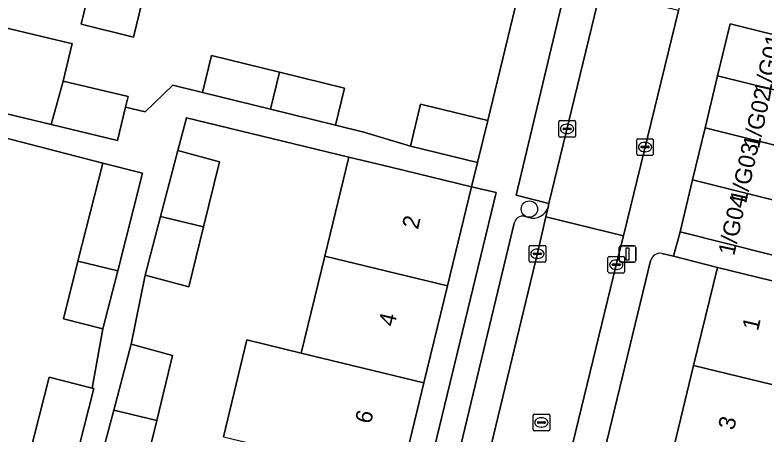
# Model space of a CAD drawing. Extents: x 162803 to 163818, y 381639 to 382475.
# Drawn here: x 163541.54 to 163586.66, y 382189.93 to 382215.19 of the extents above; entities that cross this region are included whole.
import ezdxf

# ---------------------------------------------------------------- set-up
doc = ezdxf.new("R2010")
doc.units = 0
for name, color, linetype in [('IMGEO_Boom', 7, 'Continuous'), ('IMGEO_Erf', 7, 'Continuous'), ('IMGEO_Kolk', 7, 'Continuous'), ('IMGEO_Lichtmast', 7, 'Continuous'), ('IMGEO_Muur', 7, 'Continuous'), ('IMGEO_Pand', 7, 'Continuous'), ('IMGEO_Pand_nummerreeks', 7, 'Continuous'), ('IMGEO_Parkeervlak_open', 7, 'Continuous'), ('IMGEO_Rijbaan_lokaal_open', 7, 'Continuous'), ('IMGEO_Rioolput', 7, 'Continuous'), ('IMGEO_Voetpad_gesloten', 7, 'Continuous'), ('IMGEO_Voetpad_open', 7, 'Continuous')]:
    doc.layers.add(name, color=color, linetype=linetype)

msp = doc.modelspace()

# ---------------------------------------------------------------- linework, layer by layer
at = {"layer": 'IMGEO_Boom'}
msp.add_circle((163572.483, 382203.519), 0.489, dxfattribs=at)
at = {"layer": 'IMGEO_Erf'}
for points in [[(163538.85, 382214.918), (163544.918, 382213.479), (163544.975, 382213.466), (163544.441, 382211.213), (163548.341, 382210.287), (163548.189, 382209.654), (163549.366, 382209.365), (163551.024, 382210.963), (163552.809, 382210.527), (163553.351, 382212.748), (163557.447, 382211.747), (163561.366, 382210.789), (163560.824, 382208.569), (163562.527, 382208.153), (163565.327, 382207.295), (163565.938, 382209.824), (163569.974, 382208.849), (163572.533, 382219.387)], [(163554.08, 382189.831), (163555.486, 382195.646), (163558.754, 382194.856), (163560.168, 382200.69), (163561.612, 382206.648), (163551.859, 382209.012), (163551.341, 382207.05), (163553.838, 382206.369), (163552.877, 382202.453), (163551.991, 382198.838), (163549.364, 382199.55), (163548.525, 382195.399), (163551.022, 382194.718), (163550.062, 382190.803), (163549.176, 382187.187)], [(163576.701, 382170.762), (163578.116, 382176.598), (163579.532, 382182.435), (163580.947, 382188.272), (163582.362, 382194.109), (163583.793, 382200.01), (163581.154, 382200.678), (163580.448, 382200.857)], [(163579.771, 382200.399), (163563.019, 382131.27)]]:
    msp.add_lwpolyline(points, dxfattribs=at)
for points in [[(163548.656, 382213.863), (163545.511, 382214.634), (163546.464, 382218.52), (163549.609, 382217.749)], [(163546.185, 382192.752), (163546.83, 382196.322), (163544.447, 382196.927), (163545.324, 382200.381), (163546.823, 382206.282), (163538.522, 382208.433), (163537.696, 382205.028), (163541.056, 382204.216), (163540.416, 382201.567), (163540.636, 382201.514), (163539.238, 382195.747), (163535.656, 382196.612), (163534.256, 382190.837), (163532.855, 382185.06), (163531.378, 382178.966), (163539.583, 382176.932), (163540.565, 382180.985), (163543.177, 382180.353), (163544.125, 382184.221), (163541.437, 382184.903), (163542.415, 382188.755), (163543.595, 382193.409)], [(163547.799, 382110.904), (163570.477, 382204.51), (163568.998, 382204.857), (163567.555, 382198.904), (163566.141, 382193.07), (163564.732, 382187.256), (163563.318, 382181.421), (163561.906, 382175.596), (163560.494, 382169.772), (163559.083, 382163.948), (163557.671, 382158.123), (163556.259, 382152.298), (163554.847, 382146.474), (163553.435, 382140.649), (163552.024, 382134.825), (163550.612, 382129), (163549.2, 382123.175), (163547.788, 382117.351), (163546.316, 382111.276)]]:
    msp.add_lwpolyline(points, close=True, dxfattribs=at)
msp.add_arc((163580.354, 382200.267), 0.597, 80.906, 167.2518, dxfattribs=at)
at = {"layer": 'IMGEO_Kolk'}
for p, q in [((163574.249, 382207.913), (163574.249, 382208.765)), ((163574.324, 382208.839), (163575.176, 382208.839)), ((163574.737, 382208.619), (163574.762, 382208.619)), ((163575.25, 382208.765), (163575.25, 382207.913)), ((163574.508, 382208.333), (163574.508, 382208.345)), ((163574.946, 382208.296), (163574.548, 382208.296)), ((163574.551, 382208.382), (163574.949, 382208.382)), ((163574.76, 382208.059), (163574.735, 382208.059)), ((163574.992, 382208.345), (163574.992, 382208.333)), ((163575.176, 382207.839), (163574.324, 382207.839)), ((163578.937, 382206.824), (163578.937, 382207.676)), ((163579.012, 382207.75), (163579.864, 382207.75)), ((163579.938, 382207.676), (163579.938, 382206.824)), ((163579.196, 382207.244), (163579.196, 382207.256)), ((163579.634, 382207.207), (163579.236, 382207.207)), ((163579.239, 382207.293), (163579.637, 382207.293)), ((163579.425, 382207.53), (163579.45, 382207.53)), ((163579.68, 382207.256), (163579.68, 382207.244)), ((163579.864, 382206.75), (163579.012, 382206.75)), ((163579.448, 382206.97), (163579.423, 382206.97)), ((163572.463, 382200.408), (163572.463, 382201.26)), ((163572.538, 382201.334), (163573.39, 382201.334)), ((163573.464, 382201.26), (163573.464, 382200.408)), ((163572.722, 382200.828), (163572.722, 382200.84)), ((163572.765, 382200.877), (163573.163, 382200.877)), ((163572.951, 382201.114), (163572.976, 382201.114)), ((163573.206, 382200.84), (163573.206, 382200.828)), ((163573.16, 382200.791), (163572.762, 382200.791)), ((163572.974, 382200.554), (163572.949, 382200.554)), ((163577.211, 382199.748), (163577.211, 382200.6)), ((163577.286, 382200.674), (163578.138, 382200.674)), ((163577.699, 382200.454), (163577.724, 382200.454)), ((163578.212, 382200.6), (163578.212, 382199.748)), ((163573.39, 382200.334), (163572.538, 382200.334)), ((163577.47, 382200.168), (163577.47, 382200.18)), ((163577.908, 382200.131), (163577.51, 382200.131)), ((163577.513, 382200.217), (163577.911, 382200.217)), ((163577.722, 382199.894), (163577.697, 382199.894)), ((163577.954, 382200.18), (163577.954, 382200.168)), ((163578.138, 382199.674), (163577.286, 382199.674))]:
    msp.add_line(p, q, dxfattribs=at)
for points in [[(163574.249, 382207.913), (163574.249, 382208.765)], [(163574.324, 382208.839), (163575.176, 382208.839)], [(163575.25, 382208.765), (163575.25, 382207.913)], [(163575.176, 382207.839), (163574.324, 382207.839)], [(163578.937, 382206.824), (163578.937, 382207.676)], [(163579.012, 382207.75), (163579.864, 382207.75)], [(163579.938, 382207.676), (163579.938, 382206.824)], [(163579.864, 382206.75), (163579.012, 382206.75)], [(163572.463, 382200.408), (163572.463, 382201.26)], [(163572.538, 382201.334), (163573.39, 382201.334)], [(163573.464, 382201.26), (163573.464, 382200.408)], [(163577.211, 382199.748), (163577.211, 382200.6)], [(163577.286, 382200.674), (163578.138, 382200.674)], [(163578.212, 382200.6), (163578.212, 382199.748)], [(163573.39, 382200.334), (163572.538, 382200.334)], [(163578.138, 382199.674), (163577.286, 382199.674)]]:
    msp.add_lwpolyline(points, dxfattribs=at)
for centre, radius, start, end in [((163574.326, 382208.763), 0.0765, 91.552, 178.448), ((163574.326, 382208.763), 0.0765, 91.552, 178.448), ((163575.174, 382208.763), 0.0765, 1.552, 88.448), ((163575.174, 382208.763), 0.0765, 1.552, 88.448), ((163574.548, 382208.342), 0.0403, 85.8775, 175.7526), ((163574.545, 382208.332), 0.0366, 178.938, 274.7102), ((163574.949, 382208.339), 0.043, 264.8664, 352.4533), ((163574.953, 382208.344), 0.0386, 1.7309, 96.639), ((163574.326, 382207.915), 0.0765, 181.552, 268.448), ((163574.326, 382207.915), 0.0765, 181.552, 268.448), ((163575.174, 382207.915), 0.0765, 271.552, 358.448), ((163575.174, 382207.915), 0.0765, 271.552, 358.448), ((163579.014, 382207.674), 0.0765, 91.552, 178.448), ((163579.014, 382207.674), 0.0765, 91.552, 178.448), ((163579.862, 382207.674), 0.0765, 1.552, 88.448), ((163579.862, 382207.674), 0.0765, 1.552, 88.448), ((163579.236, 382207.253), 0.0403, 85.8775, 175.7526), ((163579.233, 382207.243), 0.0366, 178.938, 274.7102), ((163579.637, 382207.25), 0.043, 264.8664, 352.4533), ((163579.641, 382207.255), 0.0386, 1.7309, 96.639), ((163579.014, 382206.826), 0.0765, 181.552, 268.448), ((163579.014, 382206.826), 0.0765, 181.552, 268.448), ((163579.862, 382206.826), 0.0765, 271.552, 358.448), ((163579.862, 382206.826), 0.0765, 271.552, 358.448), ((163572.54, 382201.258), 0.0765, 91.552, 178.448), ((163572.54, 382201.258), 0.0765, 91.552, 178.448), ((163573.388, 382201.258), 0.0765, 1.552, 88.448), ((163573.388, 382201.258), 0.0765, 1.552, 88.448), ((163572.762, 382200.837), 0.0403, 85.8775, 175.7526), ((163572.759, 382200.827), 0.0366, 178.938, 274.7102), ((163573.163, 382200.834), 0.043, 264.8664, 352.4533), ((163573.167, 382200.839), 0.0386, 1.7309, 96.639), ((163572.54, 382200.41), 0.0765, 181.552, 268.448), ((163572.54, 382200.41), 0.0765, 181.552, 268.448), ((163573.388, 382200.41), 0.0765, 271.552, 358.448), ((163573.388, 382200.41), 0.0765, 271.552, 358.448), ((163577.288, 382200.598), 0.0765, 91.552, 178.448), ((163577.288, 382200.598), 0.0765, 91.552, 178.448), ((163578.136, 382200.598), 0.0765, 1.552, 88.448), ((163578.136, 382200.598), 0.0765, 1.552, 88.448), ((163577.51, 382200.177), 0.0403, 85.8775, 175.7526), ((163577.507, 382200.167), 0.0366, 178.938, 274.7102), ((163577.911, 382200.174), 0.043, 264.8664, 352.4533), ((163577.915, 382200.179), 0.0386, 1.7309, 96.639), ((163577.288, 382199.75), 0.0765, 181.552, 268.448), ((163577.288, 382199.75), 0.0765, 181.552, 268.448), ((163578.136, 382199.75), 0.0765, 271.552, 358.448), ((163578.136, 382199.75), 0.0765, 271.552, 358.448)]:
    msp.add_arc(centre, radius, start, end, dxfattribs=at)
for centre, major_axis, ratio, start_param, end_param in [((163574.736, 382208.339), (-0.387, 0.002), 0.722429, 4.712389, 7.853982), ((163574.761, 382208.339), (-0.39, 0.002), 0.717154, 1.570796, 4.712389), ((163579.424, 382207.25), (-0.387, 0.002), 0.722429, 4.712389, 7.853982), ((163579.449, 382207.25), (-0.39, 0.002), 0.717154, 1.570796, 4.712389), ((163572.95, 382200.834), (-0.387, 0.002), 0.722429, 4.712389, 7.853982), ((163572.975, 382200.834), (-0.39, 0.002), 0.717154, 1.570796, 4.712389), ((163577.698, 382200.174), (-0.387, 0.002), 0.722429, 4.712389, 7.853982), ((163577.723, 382200.174), (-0.39, 0.002), 0.717154, 1.570796, 4.712389)]:
    msp.add_ellipse(centre, major_axis=major_axis, ratio=ratio, start_param=start_param, end_param=end_param, dxfattribs=at)
at = {"layer": 'IMGEO_Lichtmast'}
for p, q in [((163577.988, 382201.318), (163578.778, 382201.318)), ((163578.778, 382201.318), (163577.988, 382201.318)), ((163577.888, 382200.418), (163577.888, 382201.218)), ((163577.888, 382201.218), (163577.888, 382200.418)), ((163578.878, 382201.218), (163578.878, 382200.418)), ((163578.878, 382200.418), (163578.878, 382201.218)), ((163578.778, 382200.318), (163577.988, 382200.318)), ((163577.988, 382200.318), (163578.778, 382200.318))]:
    msp.add_line(p, q, dxfattribs=at)
msp.add_lwpolyline([(163578.308, 382201.193), (163578.458, 382201.193), (163578.458, 382200.443), (163578.308, 382200.443), (163578.308, 382201.193)], dxfattribs=at)
for centre, start, end in [((163577.988, 382201.218), 90, 180), ((163577.988, 382201.218), 90, 180), ((163578.778, 382201.218), 0, 90), ((163578.778, 382201.218), 360, 90), ((163577.988, 382200.418), 180, 270), ((163577.988, 382200.418), 180, 270), ((163578.778, 382200.418), 270, 0), ((163578.778, 382200.418), 270, 0)]:
    msp.add_arc(centre, 0.1, start, end, dxfattribs=at)
at = {"layer": 'IMGEO_Muur'}
msp.add_lwpolyline([(163572.533, 382219.387), (163569.974, 382208.849)], dxfattribs=at)
at = {"layer": 'IMGEO_Pand'}
for points in [[(163548.656, 382213.863), (163549.609, 382217.749), (163546.464, 382218.52), (163545.511, 382214.634)], [(163543.721, 382208.601), (163544.441, 382211.213), (163544.975, 382213.466), (163544.918, 382213.479), (163538.85, 382214.918), (163537.697, 382210.054)], [(163583.803, 382211.537), (163589.477, 382210.119), (163590.258, 382213.243), (163588.99, 382213.56), (163584.553, 382214.668)], [(163557.447, 382211.747), (163553.351, 382212.748), (163552.809, 382210.527), (163556.903, 382209.527)], [(163561.366, 382210.789), (163557.447, 382211.747), (163556.903, 382209.527), (163560.824, 382208.569)], [(163548.189, 382209.654), (163548.341, 382210.287), (163544.441, 382211.213), (163543.721, 382208.601), (163547.705, 382207.64)], [(163583.054, 382208.406), (163588.696, 382206.996), (163589.477, 382210.119), (163583.803, 382211.537)], [(163569.356, 382206.321), (163569.974, 382208.849), (163565.938, 382209.824), (163565.327, 382207.295)], [(163582.304, 382205.274), (163587.916, 382203.872), (163588.696, 382206.996), (163583.054, 382208.406)], [(163552.877, 382202.453), (163553.838, 382206.369), (163551.341, 382207.05), (163550.293, 382203.077)], [(163547.715, 382199.804), (163549.206, 382205.677), (163546.823, 382206.282), (163545.324, 382200.381)], [(163567.555, 382198.904), (163568.998, 382204.857), (163564.139, 382206.035), (163561.612, 382206.648), (163560.168, 382200.69)], [(163582.304, 382205.274), (163581.554, 382202.142), (163587.135, 382200.748), (163587.916, 382203.872)], [(163552.877, 382202.453), (163550.293, 382203.077), (163549.364, 382199.55), (163551.991, 382198.838)], [(163547.715, 382199.804), (163545.324, 382200.381), (163544.447, 382196.927), (163546.83, 382196.322)], [(163567.555, 382198.904), (163560.168, 382200.69), (163558.754, 382194.856), (163566.141, 382193.07)], [(163589.724, 382192.328), (163591.179, 382198.22), (163588.653, 382198.832), (163583.793, 382200.01), (163582.362, 382194.109)], [(163550.062, 382190.803), (163551.022, 382194.718), (163548.525, 382195.399), (163547.478, 382191.428)], [(163566.141, 382193.07), (163558.754, 382194.856), (163555.486, 382195.646), (163554.08, 382189.831), (163557.345, 382189.042), (163564.732, 382187.256)], [(163589.724, 382192.328), (163582.362, 382194.109), (163580.947, 382188.272), (163588.285, 382186.497)], [(163546.185, 382192.752), (163543.595, 382193.409), (163542.415, 382188.755), (163545.102, 382188.073), (163546.283, 382192.727)], [(163550.062, 382190.803), (163547.478, 382191.428), (163546.548, 382187.899), (163549.176, 382187.187)]]:
    msp.add_lwpolyline(points, close=True, dxfattribs=at)
at = {"layer": 'IMGEO_Parkeervlak_open'}
msp.add_lwpolyline([(163576.744, 382216.577), (163577.186, 382218.368), (163578.845, 382225.597), (163576.869, 382226.037), (163571.691, 382204.346), (163573.659, 382203.861)], close=True, dxfattribs=at)
for points in [[(163561.734, 382154.823), (163562.39, 382157.682), (163567.418, 382177.856), (163572.973, 382200.868), (163573.474, 382203.053), (163573.607, 382203.632)], [(163572.449, 382203.005), (163572.191, 382203.083)], [(163571.57, 382202.662), (163566.631, 382182.151)]]:
    msp.add_lwpolyline(points, dxfattribs=at)
for centre, radius, start, end in [((163572.704, 382203.916), 0.946, 254.3345, 342.5322), ((163572.082, 382202.576), 0.519, 77.8183, 170.4514)]:
    msp.add_arc(centre, radius, start, end, dxfattribs=at)
at = {"layer": 'IMGEO_Rijbaan_lokaal_open'}
for points in [[(163581.449, 382215.46), (163576.744, 382216.577), (163573.659, 382203.861), (163573.607, 382203.632), (163573.474, 382203.053), (163578.147, 382201.91)], [(163577.708, 382200.174), (163578.147, 382201.91), (163573.474, 382203.053), (163572.973, 382200.868), (163567.418, 382177.856), (163562.39, 382157.682), (163566.975, 382156.571), (163572.133, 382177.239)]]:
    msp.add_lwpolyline(points, close=True, dxfattribs=at)
at = {"layer": 'IMGEO_Rioolput'}
for p, q in [((163572.703, 382190.26), (163572.703, 382191.112)), ((163572.778, 382191.186), (163573.63, 382191.186)), ((163573.191, 382190.966), (163573.216, 382190.966)), ((163573.704, 382191.112), (163573.704, 382190.26)), ((163572.962, 382190.68), (163572.962, 382190.692)), ((163573.4, 382190.643), (163573.002, 382190.643)), ((163573.005, 382190.729), (163573.403, 382190.729)), ((163573.446, 382190.692), (163573.446, 382190.68)), ((163573.63, 382190.186), (163572.778, 382190.186)), ((163573.214, 382190.406), (163573.189, 382190.406))]:
    msp.add_line(p, q, dxfattribs=at)
for points in [[(163572.703, 382190.26), (163572.703, 382191.112)], [(163572.778, 382191.186), (163573.63, 382191.186)], [(163573.704, 382191.112), (163573.704, 382190.26)], [(163573.63, 382190.186), (163572.778, 382190.186)]]:
    msp.add_lwpolyline(points, dxfattribs=at)
for centre, radius, start, end in [((163572.78, 382191.11), 0.0765, 91.552, 178.448), ((163572.78, 382191.11), 0.0765, 91.552, 178.448), ((163573.628, 382191.11), 0.0765, 1.552, 88.448), ((163573.628, 382191.11), 0.0765, 1.552, 88.448), ((163573.002, 382190.689), 0.0403, 85.8775, 175.7526), ((163572.999, 382190.679), 0.0366, 178.938, 274.7102), ((163573.403, 382190.686), 0.043, 264.8664, 352.4533), ((163573.407, 382190.691), 0.0386, 1.7309, 96.639), ((163572.78, 382190.262), 0.0765, 181.552, 268.448), ((163572.78, 382190.262), 0.0765, 181.552, 268.448), ((163573.628, 382190.262), 0.0765, 271.552, 358.448), ((163573.628, 382190.262), 0.0765, 271.552, 358.448)]:
    msp.add_arc(centre, radius, start, end, dxfattribs=at)
for centre, major_axis, ratio, start_param, end_param in [((163573.19, 382190.686), (-0.387, 0.002), 0.722429, 4.712389, 7.853982), ((163573.215, 382190.686), (-0.39, 0.002), 0.717154, 1.570796, 4.712389)]:
    msp.add_ellipse(centre, major_axis=major_axis, ratio=ratio, start_param=start_param, end_param=end_param, dxfattribs=at)
at = {"layer": 'IMGEO_Voetpad_gesloten'}
for points in [[(163546.548, 382187.899), (163547.478, 382191.428), (163548.525, 382195.399), (163549.364, 382199.55), (163550.293, 382203.077), (163551.341, 382207.05), (163551.859, 382209.012), (163561.612, 382206.648), (163564.139, 382206.035), (163568.998, 382204.857), (163569.356, 382206.321), (163565.327, 382207.295), (163562.527, 382208.153), (163560.824, 382208.569), (163556.903, 382209.527), (163552.809, 382210.527), (163551.024, 382210.963), (163549.366, 382209.365), (163548.189, 382209.654), (163547.705, 382207.64), (163543.721, 382208.601), (163537.697, 382210.054)], [(163538.522, 382208.433), (163546.823, 382206.282), (163549.206, 382205.677), (163547.715, 382199.804), (163546.83, 382196.322), (163546.185, 382192.752), (163546.283, 382192.727), (163545.102, 382188.073)]]:
    msp.add_lwpolyline(points, dxfattribs=at)
at = {"layer": 'IMGEO_Voetpad_open'}
for points in [[(163573.607, 382203.632), (163573.659, 382203.861), (163571.691, 382204.346), (163576.869, 382226.037), (163577.222, 382227.553), (163574.725, 382228.173), (163574.325, 382226.698), (163572.533, 382219.387), (163569.974, 382208.849), (163569.356, 382206.321), (163568.998, 382204.857), (163570.477, 382204.51), (163547.799, 382110.904), (163551.001, 382110.208)], [(163580.448, 382200.857), (163581.154, 382200.678), (163581.554, 382202.142), (163582.304, 382205.274), (163583.054, 382208.406), (163583.803, 382211.537), (163584.553, 382214.668), (163588.99, 382213.56), (163589.446, 382215.313), (163591.247, 382222.595), (163591.607, 382224.05), (163591.572, 382224.058), (163585.969, 382225.391), (163585.73, 382224.359), (163585.627, 382223.914), (163589.105, 382223.098), (163587.31, 382215.841), (163581.875, 382217.191), (163581.449, 382215.46), (163578.147, 382201.91), (163577.708, 382200.174), (163572.133, 382177.239)], [(163572.191, 382203.083), (163572.449, 382203.005)], [(163566.631, 382182.151), (163571.57, 382202.662)], [(163587.135, 382200.748), (163581.554, 382202.142), (163581.154, 382200.678), (163583.793, 382200.01), (163588.653, 382198.832)], [(163563.019, 382131.27), (163579.771, 382200.399)]]:
    msp.add_lwpolyline(points, dxfattribs=at)
for centre, radius, start, end in [((163572.704, 382203.916), 0.946, 254.3345, 342.5322), ((163572.082, 382202.576), 0.519, 77.8183, 170.4514), ((163580.354, 382200.267), 0.597, 80.906, 167.2518)]:
    msp.add_arc(centre, radius, start, end, dxfattribs=at)

# ---------------------------------------------------------------- texts
at = {"layer": 'IMGEO_Pand_nummerreeks'}
for s, rotation, p in [('1/G01', 77.8208, (163586.964, 382210.351)), ('1/G02', 77.8208, (163586.289, 382207.104)), ('1/G03', 77.8208, (163585.517, 382203.814)), ('1/G04', 77.8208, (163584.803, 382200.681)), ('2', 76.3755, (163565.775, 382202.257)), ('4', 76.3755, (163564.357, 382196.409)), ('1', 76.3703, (163586.232, 382196.152)), ('6', 76.3755, (163562.94, 382190.56)), ('3', 76.3703, (163584.786, 382190.186))]:
    msp.add_text(s, height=1, rotation=rotation, dxfattribs=at).set_placement(p)

doc.saveas('drawing.dxf')
